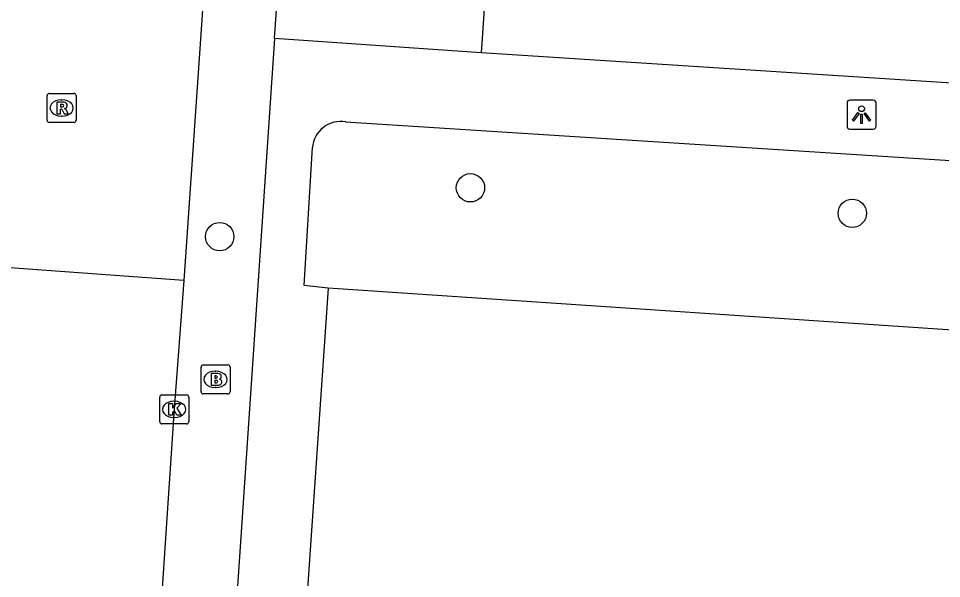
# Model space of a CAD drawing. Extents: x 159961 to 160856, y 382704 to 383353.
# Drawn here: x 160569.17 to 160600.99, y 382786.78 to 382806.08 of the extents above; entities that cross this region are included whole.
import ezdxf

# ---------------------------------------------------------------- set-up
doc = ezdxf.new("R2010")
doc.units = 0
for name, color, linetype in [('IMGEO_Boom', 7, 'Continuous'), ('IMGEO_Brandkraan', 7, 'Continuous'), ('IMGEO_Groenvoorziening', 7, 'Continuous'), ('IMGEO_Kolk', 7, 'Continuous'), ('IMGEO_Lichtpunt', 7, 'Continuous'), ('IMGEO_Pand', 7, 'Continuous'), ('IMGEO_Rijbaan_lokaal_open', 7, 'Continuous'), ('IMGEO_Rioolput', 7, 'Continuous'), ('IMGEO_Voetpad_open', 7, 'Continuous')]:
    doc.layers.add(name, color=color, linetype=linetype)

msp = doc.modelspace()

# ---------------------------------------------------------------- linework, layer by layer
at = {"layer": 'IMGEO_Boom'}
for centre in [(160584.75, 382800.246), (160597.91, 382799.367), (160576.107, 382798.563)]:
    msp.add_circle(centre, 0.489, dxfattribs=at)
at = {"layer": 'IMGEO_Brandkraan'}
for p, q in [((160575.463, 382793.216), (160575.463, 382794.068)), ((160575.538, 382794.142), (160576.39, 382794.142)), ((160575.951, 382793.922), (160575.976, 382793.922)), ((160576.464, 382794.068), (160576.464, 382793.216)), ((160575.974, 382793.362), (160575.949, 382793.362)), ((160576.39, 382793.142), (160575.538, 382793.142))]:
    msp.add_line(p, q, dxfattribs=at)
for points in [[(160575.463, 382793.216), (160575.463, 382794.068)], [(160575.538, 382794.142), (160576.39, 382794.142)], [(160576.464, 382794.068), (160576.464, 382793.216)], [(160575.811, 382793.842), (160575.811, 382793.442), (160576.024, 382793.442)], [(160576.042, 382793.842), (160575.811, 382793.842)], [(160575.99, 382793.761), (160575.936, 382793.761), (160575.936, 382793.685)], [(160575.936, 382793.685), (160575.989, 382793.685)], [(160575.998, 382793.609), (160575.936, 382793.609), (160575.936, 382793.528)], [(160575.936, 382793.528), (160575.998, 382793.528)], [(160576.39, 382793.142), (160575.538, 382793.142)]]:
    msp.add_lwpolyline(points, dxfattribs=at)
for centre, radius, start, end in [((160575.54, 382794.066), 0.0765, 91.552, 178.448), ((160575.54, 382794.066), 0.0765, 91.552, 178.448), ((160576.388, 382794.066), 0.0765, 1.552, 88.448), ((160576.388, 382794.066), 0.0765, 1.552, 88.448), ((160575.991, 382793.723), 0.0379, 267.8285, 90.9355), ((160575.999, 382793.568), 0.0404, 269.8759, 90.5077), ((160576.046, 382793.697), 0.145, 59.4692, 91.5367), ((160576.071, 382793.744), 0.0922, 285.5137, 58.1501), ((160576.076, 382793.552), 0.105, 301.3115, 78.989), ((160576.03, 382793.693), 0.251, 268.6676, 293.5347), ((160575.54, 382793.218), 0.0765, 181.552, 268.448), ((160575.54, 382793.218), 0.0765, 181.552, 268.448), ((160576.388, 382793.218), 0.0765, 271.552, 358.448), ((160576.388, 382793.218), 0.0765, 271.552, 358.448)]:
    msp.add_arc(centre, radius, start, end, dxfattribs=at)
for centre, major_axis, ratio, start_param, end_param in [((160575.95, 382793.642), (-0.387, 0.002), 0.722429, 4.712389, 7.853982), ((160575.975, 382793.642), (-0.39, 0.002), 0.717154, 1.570796, 4.712389)]:
    msp.add_ellipse(centre, major_axis=major_axis, ratio=ratio, start_param=start_param, end_param=end_param, dxfattribs=at)
at = {"layer": 'IMGEO_Groenvoorziening'}
msp.add_lwpolyline([(160585.576, 382811.626), (160585.119, 382804.903)], dxfattribs=at)
at = {"layer": 'IMGEO_Kolk'}
for p, q in [((160574.037, 382792.18), (160574.037, 382793.032)), ((160574.112, 382793.106), (160574.964, 382793.106)), ((160575.038, 382793.032), (160575.038, 382792.18)), ((160574.525, 382792.886), (160574.55, 382792.886)), ((160574.548, 382792.326), (160574.523, 382792.326)), ((160574.964, 382792.106), (160574.112, 382792.106))]:
    msp.add_line(p, q, dxfattribs=at)
for points in [[(160574.037, 382792.18), (160574.037, 382793.032)], [(160574.112, 382793.106), (160574.964, 382793.106)], [(160575.038, 382793.032), (160575.038, 382792.18)], [(160574.358, 382792.806), (160574.481, 382792.806), (160574.481, 382792.655), (160574.611, 382792.806), (160574.775, 382792.806), (160574.629, 382792.655), (160574.782, 382792.406), (160574.63, 382792.406), (160574.545, 382792.57), (160574.481, 382792.503), (160574.481, 382792.406), (160574.358, 382792.406), (160574.358, 382792.806)], [(160574.964, 382792.106), (160574.112, 382792.106)]]:
    msp.add_lwpolyline(points, dxfattribs=at)
for centre, start, end in [((160574.114, 382793.03), 91.552, 178.448), ((160574.114, 382793.03), 91.552, 178.448), ((160574.962, 382793.03), 1.552, 88.448), ((160574.962, 382793.03), 1.552, 88.448), ((160574.114, 382792.182), 181.552, 268.448), ((160574.114, 382792.182), 181.552, 268.448), ((160574.962, 382792.182), 271.552, 358.448), ((160574.962, 382792.182), 271.552, 358.448)]:
    msp.add_arc(centre, 0.0765, start, end, dxfattribs=at)
for centre, major_axis, ratio, start_param, end_param in [((160574.524, 382792.606), (-0.387, 0.002), 0.722429, 4.712389, 7.853982), ((160574.549, 382792.606), (-0.39, 0.002), 0.717154, 1.570796, 4.712389)]:
    msp.add_ellipse(centre, major_axis=major_axis, ratio=ratio, start_param=start_param, end_param=end_param, dxfattribs=at)
at = {"layer": 'IMGEO_Lichtpunt'}
for p, q in [((160597.732, 382803.172), (160597.732, 382802.365)), ((160597.732, 382803.172), (160597.732, 382802.365)), ((160598.634, 382803.267), (160597.826, 382803.267)), ((160598.634, 382803.267), (160597.826, 382803.267)), ((160598.728, 382802.365), (160598.728, 382803.172)), ((160598.728, 382802.365), (160598.728, 382803.172)), ((160597.826, 382802.271), (160598.634, 382802.271)), ((160597.826, 382802.271), (160598.634, 382802.271))]:
    msp.add_line(p, q, dxfattribs=at)
for points in [[(160598.106, 382802.836), (160598.145, 382802.808), (160597.957, 382802.546), (160597.919, 382802.573), (160598.106, 382802.836)], [(160598.208, 382802.788), (160598.255, 382802.788), (160598.255, 382802.466), (160598.208, 382802.466), (160598.208, 382802.788)], [(160598.318, 382802.808), (160598.356, 382802.835), (160598.543, 382802.573), (160598.504, 382802.545), (160598.318, 382802.808)]]:
    msp.add_lwpolyline(points, dxfattribs=at)
msp.add_circle((160598.231, 382802.97), 0.0994, dxfattribs=at)
for centre, start, end in [((160597.826, 382803.172), 90, 180), ((160597.826, 382803.172), 90, 180), ((160598.634, 382803.172), 0, 90), ((160598.634, 382803.172), 0, 90), ((160597.826, 382802.365), 180, 270), ((160597.826, 382802.365), 180, 270), ((160598.634, 382802.365), 270, 0), ((160598.634, 382802.365), 270, 360)]:
    msp.add_arc(centre, 0.0946, start, end, dxfattribs=at)
at = {"layer": 'IMGEO_Pand'}
for points in [[(160579.841, 382796.788), (160578.923, 382783.416)], [(160604.791, 382795.112), (160579.841, 382796.788)]]:
    msp.add_lwpolyline(points, dxfattribs=at)
at = {"layer": 'IMGEO_Rijbaan_lokaal_open'}
for points in [[(160575.876, 382811.709), (160574.875, 382797.051)], [(160574.875, 382797.051), (160568.877, 382797.482)], [(160574.875, 382797.051), (160574.526, 382792.469), (160573.562, 382778.019), (160573.499, 382777.128)]]:
    msp.add_lwpolyline(points, dxfattribs=at)
at = {"layer": 'IMGEO_Rioolput'}
for p, q in [((160570.156, 382802.572), (160570.156, 382803.424)), ((160570.231, 382803.498), (160571.083, 382803.498)), ((160571.157, 382803.424), (160571.157, 382802.572)), ((160570.644, 382803.278), (160570.669, 382803.278)), ((160571.083, 382802.498), (160570.231, 382802.498)), ((160570.667, 382802.718), (160570.642, 382802.718))]:
    msp.add_line(p, q, dxfattribs=at)
for points in [[(160570.156, 382802.572), (160570.156, 382803.424)], [(160570.231, 382803.498), (160571.083, 382803.498)], [(160571.157, 382803.424), (160571.157, 382802.572)], [(160570.745, 382803.196), (160570.493, 382803.198), (160570.493, 382802.798)], [(160570.671, 382803.117), (160570.617, 382803.117), (160570.617, 382803.036)], [(160570.493, 382802.798), (160570.617, 382802.798), (160570.617, 382802.96), (160570.628, 382802.96)], [(160570.617, 382803.036), (160570.669, 382803.036)], [(160570.675, 382802.931), (160570.746, 382802.798), (160570.886, 382802.798), (160570.821, 382802.924)], [(160571.083, 382802.498), (160570.231, 382802.498)]]:
    msp.add_lwpolyline(points, dxfattribs=at)
for centre, radius, start, end in [((160570.233, 382803.422), 0.0765, 91.552, 178.448), ((160570.233, 382803.422), 0.0765, 91.552, 178.448), ((160571.081, 382803.422), 0.0765, 1.552, 88.448), ((160571.081, 382803.422), 0.0765, 1.552, 88.448), ((160570.677, 382803.021), 0.0964, 77.0061, 93.1865), ((160570.691, 382803.078), 0.0378, 276.6634, 79.6772), ((160570.744, 382803.086), 0.109, 350.3612, 89.416), ((160570.627, 382802.907), 0.0533, 26.0293, 88.6989), ((160570.653, 382803.225), 0.19, 274.7715, 282.9687), ((160570.742, 382803.086), 0.112, 277.5842, 350.9817), ((160570.726, 382802.871), 0.108, 29.5134, 73.7905), ((160570.233, 382802.574), 0.0765, 181.552, 268.448), ((160570.233, 382802.574), 0.0765, 181.552, 268.448), ((160571.081, 382802.574), 0.0765, 271.552, 358.448), ((160571.081, 382802.574), 0.0765, 271.552, 358.448)]:
    msp.add_arc(centre, radius, start, end, dxfattribs=at)
for centre, major_axis, ratio, start_param, end_param in [((160570.643, 382802.998), (-0.387, 0.002), 0.722429, 4.712389, 7.853982), ((160570.668, 382802.998), (-0.39, 0.002), 0.717154, 1.570796, 4.712389)]:
    msp.add_ellipse(centre, major_axis=major_axis, ratio=ratio, start_param=start_param, end_param=end_param, dxfattribs=at)
at = {"layer": 'IMGEO_Voetpad_open'}
for points in [[(160577.996, 382805.387), (160578.329, 382810.169)], [(160577.996, 382805.387), (160576.094, 382777.321), (160576.041, 382776.175)], [(160585.119, 382804.903), (160577.996, 382805.387)], [(160608.251, 382803.421), (160605.271, 382803.603), (160585.832, 382804.854), (160585.119, 382804.903)], [(160580.448, 382802.521), (160618.191, 382800.108)], [(160579.841, 382796.788), (160579.012, 382796.875), (160579.302, 382801.634)]]:
    msp.add_lwpolyline(points, dxfattribs=at)
msp.add_arc((160580.28, 382801.554), 0.981, 80.1312, 175.3483, dxfattribs=at)

doc.saveas('drawing.dxf')
